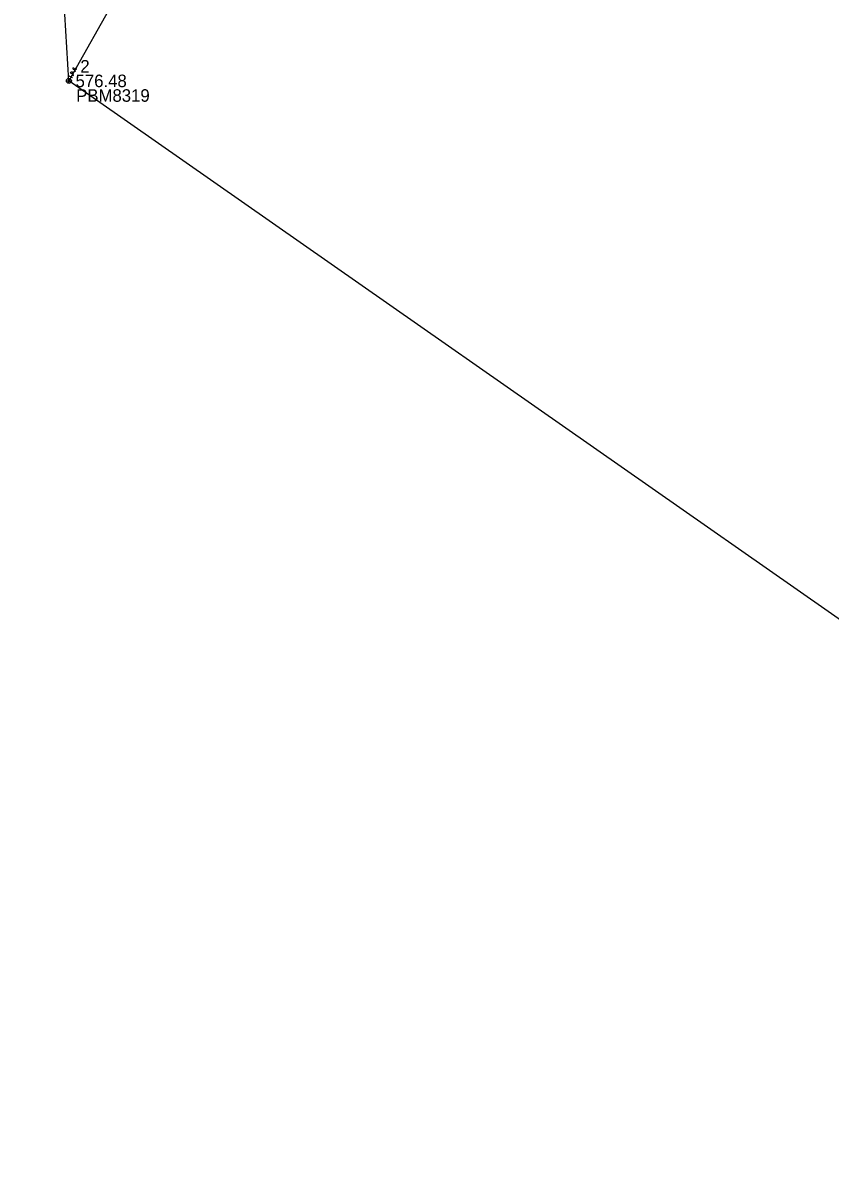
# Model space of a CAD drawing. Extents: x 1324236 to 1326110, y 459090 to 460782.
# Drawn here: x 1324968 to 1325354, y 459100 to 459651 of the extents above; entities that cross this region are included whole.
import ezdxf

# ---------------------------------------------------------------- set-up
doc = ezdxf.new("R2010")
doc.units = 0
doc.layers.add('DT_X_Contour_Major', color=7, linetype='Continuous')
doc.layers.add('E-RW-ODOT', color=7, linetype='Continuous')

msp = doc.modelspace()

# ---------------------------------------------------------------- linework, layer by layer
at = {"layer": 'DT_X_Contour_Major'}
for points in [[(1324991.99, 459625.85), (1324990.53, 459626.52), (1324990.75, 459627), (1324990.79, 459627.04), (1324990.84, 459627.1), (1324990.88, 459627.12), (1324990.92, 459627.14), (1324990.99, 459627.16), (1324991.06, 459627.16), (1324991.17, 459627.14), (1324991.3, 459627.07), (1324991.34, 459627.04), (1324991.4, 459626.99), (1324991.46, 459626.91), (1324991.48, 459626.86), (1324991.49, 459626.82), (1324991.49, 459626.76), (1324991.46, 459626.67), (1324991.24, 459626.19)], [(1324991.9, 459629.2), (1324991.87, 459629.19), (1324991.83, 459629.17), (1324991.75, 459629.1), (1324991.68, 459629), (1324991.64, 459628.92), (1324991.63, 459628.89), (1324991.6, 459628.74), (1324991.62, 459628.6), (1324991.68, 459628.49), (1324991.76, 459628.43), (1324991.83, 459628.4), (1324991.93, 459628.37), (1324992.05, 459628.42), (1324992.65, 459628.81), (1324992.71, 459628.84), (1324992.77, 459628.84), (1324992.85, 459628.83), (1324992.92, 459628.79), (1324992.98, 459628.75), (1324993.02, 459628.72), (1324993.07, 459628.67), (1324993.11, 459628.63), (1324993.13, 459628.6), (1324993.15, 459628.55), (1324993.16, 459628.51), (1324993.16, 459628.46), (1324993.16, 459628.42), (1324993.13, 459628.33), (1324993.07, 459628.19), (1324993, 459628.11), (1324992.86, 459628.02), (1324992.76, 459627.97)], [(1324992.48, 459627.43), (1324992.5, 459627.48), (1324992.54, 459627.5), (1324992.6, 459627.51), (1324992.66, 459627.48), (1324992.69, 459627.43), (1324992.7, 459627.39), (1324992.67, 459627.34), (1324992.64, 459627.32), (1324992.58, 459627.31), (1324992.52, 459627.34), (1324992.49, 459627.39), (1324992.48, 459627.43)], [(1324993.39, 459629.41), (1324993.42, 459629.46), (1324993.45, 459629.48), (1324993.51, 459629.49), (1324993.57, 459629.46), (1324993.6, 459629.41), (1324993.61, 459629.37), (1324993.59, 459629.32), (1324993.55, 459629.3), (1324993.49, 459629.29), (1324993.44, 459629.32), (1324993.4, 459629.37), (1324993.39, 459629.41)], [(1324989.8, 459624.94), (1324989.95, 459625.26)], [(1324991.33, 459624.43), (1324989.88, 459625.1)], [(1324991.26, 459624.27), (1324991.4, 459624.59)], [(1324991.54, 459625.39), (1324991.56, 459625.44), (1324991.6, 459625.46), (1324991.66, 459625.47), (1324991.71, 459625.44), (1324991.75, 459625.39), (1324991.75, 459625.35), (1324991.73, 459625.3), (1324991.69, 459625.28), (1324991.63, 459625.27), (1324991.58, 459625.3), (1324991.55, 459625.35), (1324991.54, 459625.39)]]:
    msp.add_lwpolyline(points, dxfattribs=at)
msp.add_circle((1324989.68, 459622.77), 1.2, dxfattribs=at)
at = {"layer": 'E-RW-ODOT'}
for p, q in [((1324989.68, 459622.77), (1324967.69, 459977.08)), ((1324989.68, 459622.77), (1324967.69, 459977.08)), ((1325119.34, 459852.69), (1324989.68, 459622.77)), ((1324988.68, 459622.77), (1324990.68, 459622.77)), ((1324989.68, 459621.77), (1324989.68, 459623.77)), ((1325737.64, 459099.98), (1324989.68, 459622.77))]:
    msp.add_line(p, q, dxfattribs=at)

# ---------------------------------------------------------------- texts
for s, p in [('2', (1324995.18, 459626.77)), ('576.48', (1324992.88, 459619.77)), ('PBM8319', (1324993.18, 459612.77))]:
    msp.add_text(s, height=6, dxfattribs=at).set_placement(p)

doc.saveas('drawing.dxf')
